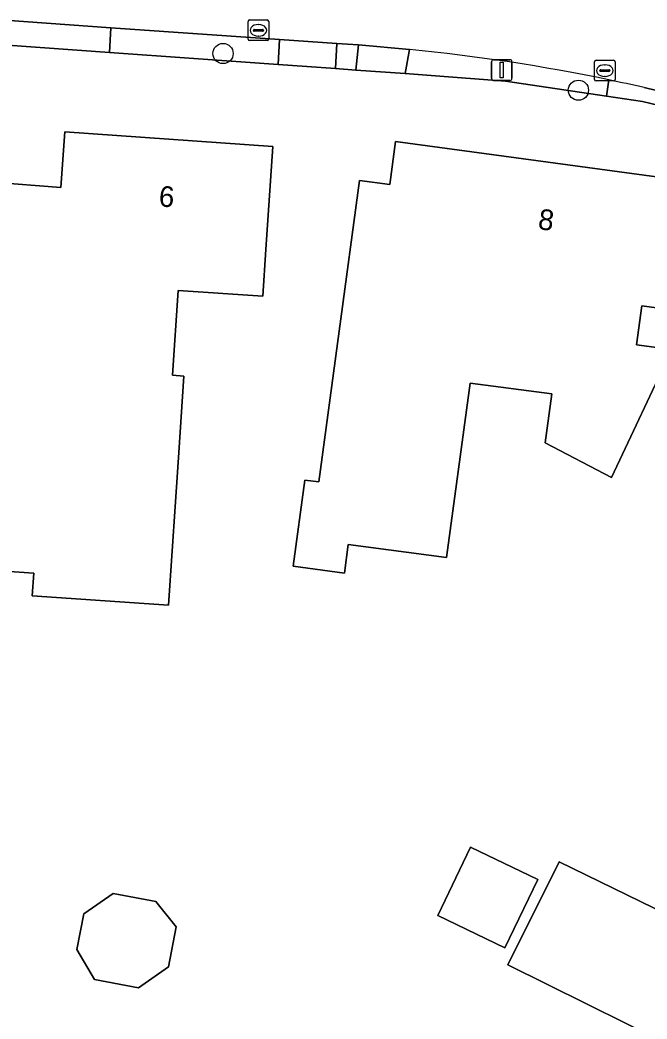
# Model space of a CAD drawing. Extents: x 157320 to 158835, y 386650 to 388491.
# Drawn here: x 158384.91 to 158415.25, y 387472.58 to 387520.94 of the extents above; entities that cross this region are included whole.
import ezdxf

# ---------------------------------------------------------------- set-up
doc = ezdxf.new("R2010")
doc.units = 0
for name, color, linetype in [('IMGEO_Berm_groen', 7, 'Continuous'), ('IMGEO_Boom', 7, 'Continuous'), ('IMGEO_Erf', 7, 'Continuous'), ('IMGEO_Kolk', 7, 'Continuous'), ('IMGEO_Lichtmast', 7, 'Continuous'), ('IMGEO_Pand', 7, 'Continuous'), ('IMGEO_Pand_nummerreeks', 7, 'Continuous'), ('IMGEO_Rijbaan_lokaal_gesloten', 7, 'Continuous'), ('IMGEO_Voetpad_open', 7, 'Continuous')]:
    doc.layers.add(name, color=color, linetype=linetype)

msp = doc.modelspace()

# ---------------------------------------------------------------- linework, layer by layer
at = {"layer": 'IMGEO_Berm_groen'}
for points in [[(158397.466, 387519.992), (158389.303, 387520.561), (158389.232, 387519.364), (158397.397, 387518.78)], [(158401.288, 387519.73), (158400.761, 387519.766), (158400.234, 387519.799), (158400.182, 387518.581), (158401.16, 387518.511)]]:
    msp.add_lwpolyline(points, close=True, dxfattribs=at)
msp.add_lwpolyline([(158403.761, 387519.507), (158403.553, 387518.339), (158406.063, 387518.16), (158408.402, 387517.981), (158413.291, 387517.257), (158413.401, 387518.039)], dxfattribs=at)
msp.add_arc((158395.023, 387429.738), 90.194, 78.24267, 84.44012, dxfattribs=at)
at = {"layer": 'IMGEO_Boom'}
for centre in [(158394.733, 387519.313), (158411.931, 387517.537)]:
    msp.add_circle(centre, 0.489, dxfattribs=at)
at = {"layer": 'IMGEO_Erf'}
msp.add_lwpolyline([(158448.516, 387500), (158448.856, 387500.693), (158447.95, 387503.353), (158441.44, 387506.48), (158438.345, 387507.962), (158426.541, 387513.526), (158423.443, 387514.696), (158419.866, 387515.826), (158415.033, 387516.999), (158413.291, 387517.257), (158408.402, 387517.981), (158406.063, 387518.16), (158403.553, 387518.339), (158401.16, 387518.511), (158400.182, 387518.581), (158397.397, 387518.78), (158389.232, 387519.364), (158384.098, 387519.731)], dxfattribs=at)
for points in [[(158382.276, 387494.378), (158382.66, 387500), (158383.214, 387508.097), (158383.554, 387513.085), (158386.879, 387512.836), (158387.08, 387515.53), (158397.14, 387514.81), (158396.806, 387509.822), (158396.655, 387507.563), (158392.556, 387507.837), (158392.281, 387503.739), (158392.841, 387503.701), (158392.593, 387500), (158392.099, 387492.615), (158385.501, 387493.057), (158385.575, 387494.157)], [(158398.69, 387498.667), (158399.374, 387498.575), (158401.333, 387513.175), (158402.8, 387512.978), (158403.079, 387515.059), (158418.219, 387513.009), (158417.369, 387506.779), (158415.001, 387507.102), (158414.744, 387505.219), (158416.458, 387504.986), (158413.527, 387498.783), (158410.324, 387500.476), (158410.64, 387502.835), (158406.686, 387503.365), (158405.551, 387494.911), (158400.794, 387495.55), (158400.607, 387494.162), (158398.13, 387494.495)], [(158405.125, 387477.589), (158406.716, 387480.89), (158409.961, 387479.326), (158408.37, 387476.026)], [(158410.999, 387480.191), (158420.823, 387475.388), (158425.315, 387473.192), (158424.245, 387470.933), (158428.6, 387468.87), (158424.75, 387460.89), (158425.81, 387460.35), (158424.8, 387458.25), (158424.429, 387458.434), (158419.142, 387461.02), (158417.346, 387457.35), (158418.972, 387456.554), (158418.857, 387456.32), (158414.366, 387458.518), (158410.976, 387460.177), (158413.014, 387464.291), (158414.638, 387463.486), (158418.09, 387470.456), (158408.524, 387475.194)], [(158391.476, 387478.259), (158392.467, 387477.039), (158392.087, 387475.1), (158390.636, 387474.088), (158388.514, 387474.498), (158387.658, 387475.949), (158387.995, 387477.663), (158389.418, 387478.657)]]:
    msp.add_lwpolyline(points, close=True, dxfattribs=at)
at = {"layer": 'IMGEO_Kolk'}
for p, q in [((158396.019, 387520.937), (158396.871, 387520.937)), ((158395.944, 387520.011), (158395.944, 387520.863)), ((158396.203, 387520.431), (158396.203, 387520.443)), ((158396.246, 387520.48), (158396.644, 387520.48)), ((158396.432, 387520.717), (158396.457, 387520.717)), ((158396.687, 387520.443), (158396.687, 387520.431)), ((158396.945, 387520.863), (158396.945, 387520.011)), ((158396.871, 387519.937), (158396.019, 387519.937)), ((158396.641, 387520.394), (158396.243, 387520.394)), ((158396.455, 387520.157), (158396.43, 387520.157)), ((158412.784, 387518.986), (158413.636, 387518.986)), ((158412.709, 387518.06), (158412.709, 387518.912)), ((158412.968, 387518.48), (158412.968, 387518.492)), ((158413.011, 387518.529), (158413.409, 387518.529)), ((158413.197, 387518.766), (158413.222, 387518.766)), ((158413.452, 387518.492), (158413.452, 387518.48)), ((158413.71, 387518.912), (158413.71, 387518.06)), ((158413.406, 387518.443), (158413.008, 387518.443)), ((158413.22, 387518.206), (158413.195, 387518.206)), ((158413.636, 387517.986), (158412.784, 387517.986))]:
    msp.add_line(p, q, dxfattribs=at)
for points in [[(158396.019, 387520.937), (158396.871, 387520.937)], [(158395.944, 387520.011), (158395.944, 387520.863)], [(158396.945, 387520.863), (158396.945, 387520.011)], [(158396.871, 387519.937), (158396.019, 387519.937)], [(158412.784, 387518.986), (158413.636, 387518.986)], [(158412.709, 387518.06), (158412.709, 387518.912)], [(158413.71, 387518.912), (158413.71, 387518.06)], [(158413.636, 387517.986), (158412.784, 387517.986)]]:
    msp.add_lwpolyline(points, dxfattribs=at)
for centre, radius, start, end in [((158396.021, 387520.861), 0.0765, 91.552, 178.448), ((158396.021, 387520.861), 0.0765, 91.552, 178.448), ((158396.869, 387520.861), 0.0765, 1.552, 88.448), ((158396.869, 387520.861), 0.0765, 1.552, 88.448), ((158396.243, 387520.44), 0.0403, 85.8775, 175.7526), ((158396.24, 387520.43), 0.0366, 178.938, 274.7102), ((158396.644, 387520.437), 0.043, 264.8664, 352.4533), ((158396.648, 387520.442), 0.0386, 1.7309, 96.639), ((158396.021, 387520.013), 0.0765, 181.552, 268.448), ((158396.021, 387520.013), 0.0765, 181.552, 268.448), ((158396.869, 387520.013), 0.0765, 271.552, 358.448), ((158396.869, 387520.013), 0.0765, 271.552, 358.448), ((158412.786, 387518.91), 0.0765, 91.552, 178.448), ((158412.786, 387518.91), 0.0765, 91.552, 178.448), ((158413.634, 387518.91), 0.0765, 1.552, 88.448), ((158413.634, 387518.91), 0.0765, 1.552, 88.448), ((158413.008, 387518.489), 0.0403, 85.8775, 175.7526), ((158413.005, 387518.479), 0.0366, 178.938, 274.7102), ((158413.409, 387518.486), 0.043, 264.8664, 352.4533), ((158413.413, 387518.491), 0.0386, 1.7309, 96.639), ((158412.786, 387518.062), 0.0765, 181.552, 268.448), ((158412.786, 387518.062), 0.0765, 181.552, 268.448), ((158413.634, 387518.062), 0.0765, 271.552, 358.448), ((158413.634, 387518.062), 0.0765, 271.552, 358.448)]:
    msp.add_arc(centre, radius, start, end, dxfattribs=at)
for centre, major_axis, ratio, start_param, end_param in [((158396.431, 387520.437), (-0.387, 0.002), 0.722429, 4.712389, 7.853982), ((158396.456, 387520.437), (-0.39, 0.002), 0.717154, 1.570796, 4.712389), ((158413.196, 387518.486), (-0.387, 0.002), 0.722429, 4.712389, 7.853982), ((158413.221, 387518.486), (-0.39, 0.002), 0.717154, 1.570796, 4.712389)]:
    msp.add_ellipse(centre, major_axis=major_axis, ratio=ratio, start_param=start_param, end_param=end_param, dxfattribs=at)
at = {"layer": 'IMGEO_Lichtmast'}
for p, q in [((158407.827, 387519.016), (158408.617, 387519.016)), ((158408.617, 387519.016), (158407.827, 387519.016)), ((158407.727, 387518.116), (158407.727, 387518.916)), ((158407.727, 387518.916), (158407.727, 387518.116)), ((158408.717, 387518.916), (158408.717, 387518.116)), ((158408.717, 387518.116), (158408.717, 387518.916)), ((158408.617, 387518.016), (158407.827, 387518.016)), ((158407.827, 387518.016), (158408.617, 387518.016))]:
    msp.add_line(p, q, dxfattribs=at)
msp.add_lwpolyline([(158408.147, 387518.891), (158408.297, 387518.891), (158408.297, 387518.141), (158408.147, 387518.141), (158408.147, 387518.891)], dxfattribs=at)
for centre, start, end in [((158407.827, 387518.916), 90, 180), ((158407.827, 387518.916), 90, 180), ((158408.617, 387518.916), 0, 90), ((158408.617, 387518.916), 360, 90), ((158407.827, 387518.116), 180, 270), ((158407.827, 387518.116), 180, 270), ((158408.617, 387518.116), 270, 0), ((158408.617, 387518.116), 270, 0)]:
    msp.add_arc(centre, 0.1, start, end, dxfattribs=at)
at = {"layer": 'IMGEO_Pand'}
for points in [[(158383.214, 387508.097), (158382.66, 387500), (158382.276, 387494.378), (158385.575, 387494.157), (158385.501, 387493.057), (158392.099, 387492.615), (158392.593, 387500), (158392.841, 387503.701), (158392.281, 387503.739), (158392.556, 387507.837), (158396.655, 387507.563), (158396.806, 387509.822), (158397.14, 387514.81), (158387.08, 387515.53), (158386.879, 387512.836), (158383.554, 387513.085)], [(158400.607, 387494.162), (158400.794, 387495.55), (158405.551, 387494.911), (158406.686, 387503.365), (158410.64, 387502.835), (158410.324, 387500.476), (158413.527, 387498.783), (158416.458, 387504.986), (158414.744, 387505.219), (158415.001, 387507.102), (158417.369, 387506.779), (158418.219, 387513.009), (158403.079, 387515.059), (158402.8, 387512.978), (158401.333, 387513.175), (158399.374, 387498.575), (158398.69, 387498.667), (158398.13, 387494.495)], [(158405.125, 387477.589), (158408.37, 387476.026), (158409.961, 387479.326), (158406.716, 387480.89)], [(158420.823, 387475.388), (158410.999, 387480.191), (158408.524, 387475.194), (158418.09, 387470.456), (158414.638, 387463.486), (158413.014, 387464.291), (158410.976, 387460.177), (158414.366, 387458.518), (158418.857, 387456.32), (158418.972, 387456.554), (158417.346, 387457.35), (158419.142, 387461.02), (158424.429, 387458.434), (158424.8, 387458.25), (158425.81, 387460.35), (158424.75, 387460.89), (158428.6, 387468.87), (158424.245, 387470.933), (158425.315, 387473.192)], [(158392.467, 387477.039), (158391.476, 387478.259), (158389.418, 387478.657), (158387.995, 387477.663), (158387.658, 387475.949), (158388.514, 387474.498), (158390.636, 387474.088), (158392.087, 387475.1)]]:
    msp.add_lwpolyline(points, close=True, dxfattribs=at)
at = {"layer": 'IMGEO_Rijbaan_lokaal_gesloten'}
for points in [[(158384.183, 387520.929), (158389.303, 387520.561), (158397.466, 387519.992), (158400.234, 387519.799), (158400.761, 387519.766), (158401.288, 387519.73), (158403.761, 387519.507)], [(158415.117, 387517.665), (158416.969, 387517.221), (158420.006, 387516.458), (158423.679, 387515.344), (158426.849, 387514.279)]]:
    msp.add_lwpolyline(points, dxfattribs=at)
for centre, radius, start, end in [((158395.023, 387429.738), 90.194, 78.24267, 84.44012), ((158394.337, 387426.443), 93.559, 77.16695, 78.24252)]:
    msp.add_arc(centre, radius, start, end, dxfattribs=at)
at = {"layer": 'IMGEO_Voetpad_open'}
for points in [[(158389.303, 387520.561), (158384.183, 387520.929), (158384.098, 387519.731), (158389.232, 387519.364)], [(158400.234, 387519.799), (158397.466, 387519.992), (158397.397, 387518.78), (158400.182, 387518.581)], [(158403.761, 387519.507), (158401.288, 387519.73), (158401.16, 387518.511), (158403.553, 387518.339)]]:
    msp.add_lwpolyline(points, close=True, dxfattribs=at)
for points in [[(158413.401, 387518.039), (158413.291, 387517.257), (158415.033, 387516.999), (158419.866, 387515.826), (158420.006, 387516.458), (158416.969, 387517.221)], [(158416.969, 387517.221), (158415.117, 387517.665)]]:
    msp.add_lwpolyline(points, dxfattribs=at)
msp.add_arc((158394.337, 387426.443), 93.559, 77.16695, 78.24252, dxfattribs=at)

# ---------------------------------------------------------------- texts
at = {"layer": 'IMGEO_Pand_nummerreeks'}
for s, rotation, p in [('6', 355.9063, (158391.601, 387511.917)), ('8', 352.2889, (158409.941, 387510.821))]:
    msp.add_text(s, height=1, rotation=rotation, dxfattribs=at).set_placement(p)

doc.saveas('drawing.dxf')
